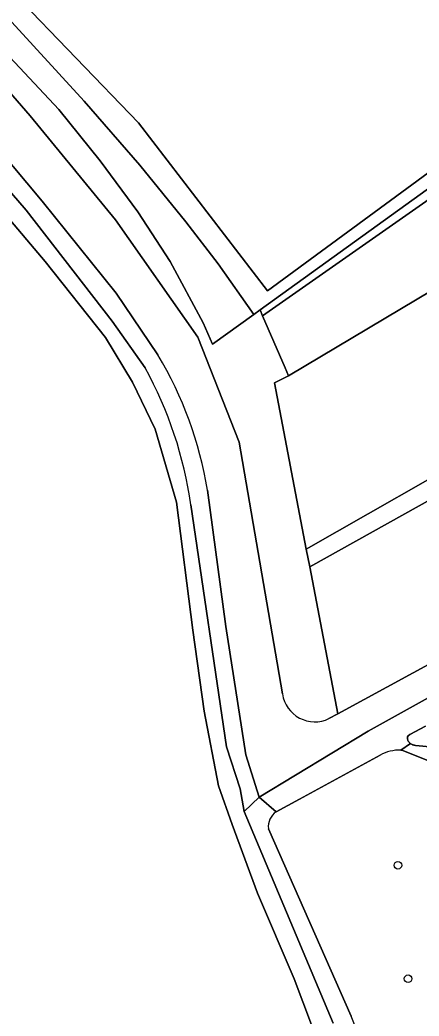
# Model space of a CAD drawing. Extents: x 164494 to 166241, y 382475 to 384495.
# Drawn here: x 164866.8 to 164917.8, y 383132.9 to 383260.4 of the extents above; entities that cross this region are included whole.
import ezdxf

# ---------------------------------------------------------------- set-up
doc = ezdxf.new("R2010")
doc.units = 0
for name, color, linetype in [('IMGEO_Boom', 7, 'Continuous'), ('IMGEO_Bouwland', 7, 'Continuous'), ('IMGEO_Erf', 7, 'Continuous'), ('IMGEO_Grasland_agrarisch', 7, 'Continuous'), ('IMGEO_Grasland_overig', 7, 'Continuous'), ('IMGEO_Groenvoorziening', 7, 'Continuous'), ('IMGEO_Hek', 7, 'Continuous'), ('IMGEO_Loofbos', 7, 'Continuous'), ('IMGEO_Voetpad_halfverhard', 7, 'Continuous')]:
    doc.layers.add(name, color=color, linetype=linetype)

msp = doc.modelspace()

# ---------------------------------------------------------------- linework, layer by layer
at = {"layer": 'IMGEO_Boom'}
for centre in [(164915.14, 383152.2), (164916.44, 383137.67)]:
    msp.add_circle(centre, 0.489, dxfattribs=at)
at = {"layer": 'IMGEO_Bouwland'}
msp.add_lwpolyline([(164905.21, 383128.83), (164901.89, 383137.67), (164897.19, 383148.63), (164893.94, 383157.44), (164892.2, 383162.38), (164890.37, 383171.91), (164888.9, 383182.29), (164886.83, 383198.69), (164884.09, 383208.03), (164881.22, 383214.03), (164877.76, 383219.76), (164870.04, 383229.47), (164859.26, 383242.18)], dxfattribs=at)
at = {"layer": 'IMGEO_Erf'}
msp.add_lwpolyline([(164975.85, 383258.13), (164970.17, 383263.46), (164965.56, 383269.95), (164955.81, 383263.21), (164956.74, 383261.95), (164963.02, 383266.55), (164966.97, 383261.24), (164960.49, 383256.48), (164961.55, 383255.02), (164957.55, 383252.11), (164954.88, 383255.78), (164951.66, 383260.2), (164937.06, 383250), (164897.83, 383222.54), (164900.71, 383215.89), (164901.16, 383214.86), (164940.07, 383238.06), (164950.37, 383219.45), (164986.06, 383239.83)], close=True, dxfattribs=at)
at = {"layer": 'IMGEO_Grasland_agrarisch'}
for points in [[(164934.11, 383311.92), (164929.02, 383318.47), (164901.77, 383355.27), (164897.46, 383360.39), (164834.21, 383297.03), (164834.1, 383296.91), (164881.99, 383247.23), (164898.48, 383225.71), (164939.55, 383255.93), (164960.04, 383278.08), (164955.63, 383284.19), (164935.17, 383310.55), (164875.47, 383265.01), (164875, 383265.61)], [(164903.86, 383190.4), (164907.46, 383171.6), (164949.35, 383194.41), (164992.36, 383217.63), (164999.81, 383221.56), (164999.17, 383222.48), (164988.18, 383238.12), (164961.27, 383222.45)]]:
    msp.add_lwpolyline(points, close=True, dxfattribs=at)
at = {"layer": 'IMGEO_Grasland_overig'}
for points in [[(164829.85, 383291.97), (164855.4, 383266.42), (164871.8, 383248.93), (164877.05, 383242.37), (164881.87, 383235.84), (164886.01, 383229.47), (164890.25, 383221.61), (164891.43, 383218.89), (164896.71, 383222.7), (164892.14, 383229.16), (164888.04, 383234.54), (164882.15, 383241.83), (164875.01, 383250), (164865.29, 383260.63), (164858.39, 383267.87), (164832.08, 383294.55)], [(164959.97, 383268.39), (164897.51, 383223.29), (164897.83, 383222.54), (164937.06, 383250), (164951.66, 383260.2), (164955.81, 383263.21), (164965.56, 383269.95), (164963.61, 383272.68)], [(164961.27, 383222.45), (164988.18, 383238.12), (164987.61, 383238.93), (164986.71, 383240.2), (164986.06, 383239.83), (164950.37, 383219.45), (164903.43, 383192.65), (164903.86, 383190.4)], [(164901.16, 383214.86), (164899.35, 383213.93), (164903.43, 383192.65), (164950.37, 383219.45), (164940.07, 383238.06)]]:
    msp.add_lwpolyline(points, close=True, dxfattribs=at)
at = {"layer": 'IMGEO_Groenvoorziening'}
for points in [[(164900.38, 383174.13), (164894.84, 383206.34), (164889.57, 383219.8), (164879.02, 383234.83), (164868.11, 383248.12), (164848.48, 383270.83), (164827.68, 383289.45), (164829.85, 383291.97), (164832.08, 383294.55), (164834.1, 383296.91), (164834.21, 383297.03), (164897.46, 383360.39), (164895.55, 383362.67), (164869.54, 383335.41), (164833.52, 383298.51), (164821.76, 383285.5), (164829.94, 383279.92), (164838.27, 383272.6), (164860.23, 383248.42), (164869.65, 383237.19), (164879.1, 383225.42), (164884.45, 383217.53)], [(164882.81, 383215.85), (164878.61, 383221.84), (164867.59, 383236.04), (164853.88, 383251.9)], [(164859.26, 383242.18), (164870.04, 383229.47), (164877.76, 383219.76), (164881.22, 383214.03), (164884.09, 383208.03), (164886.83, 383198.69), (164888.9, 383182.29), (164890.37, 383171.91), (164892.2, 383162.38), (164893.94, 383157.44), (164897.19, 383148.63), (164901.89, 383137.67), (164905.21, 383128.83)], [(164893.14, 383182.75), (164895.68, 383166.32), (164897.42, 383160.93), (164911.35, 383169.35), (164968.99, 383201.4), (165001.45, 383219.83), (165000.46, 383220.63), (164999.81, 383221.56), (164992.36, 383217.63), (164949.35, 383194.41), (164907.46, 383171.6), (164906.33, 383170.97)], [(164890.78, 383200.2), (164893.14, 383182.75)], [(164906.88, 383131.98), (164895.48, 383159.09), (164894.97, 383161.97), (164893.23, 383167.36), (164888.67, 383198.32)], [(164918.69, 383170.02), (164916.67, 383168.92), (164916.47, 383168.78), (164916.39, 383168.63), (164916.38, 383168.56), (164916.37, 383168.49), (164916.37, 383168.41), (164916.38, 383168.33), (164916.4, 383168.25), (164916.43, 383168.17), (164916.47, 383168.09), (164916.52, 383168.02), (164916.57, 383167.95), (164916.62, 383167.88), (164916.68, 383167.83), (164916.74, 383167.78), (164916.81, 383167.73), (164916.88, 383167.69), (164916.95, 383167.66), (164917.02, 383167.63), (164917.1, 383167.61), (164917.17, 383167.58), (164917.25, 383167.56), (164917.41, 383167.53), (164919.68, 383167.33)], [(164912.88, 383166.29), (164902.57, 383160.66), (164899.57, 383159.05)], [(164986.29, 383135.75), (164980.97, 383140.19), (164966.59, 383149.53), (164961.98, 383151.74), (164956.83, 383153.74), (164943.06, 383158.54), (164920.02, 383165.2), (164915.64, 383166.92), (164915.51, 383166.95)], [(164898.59, 383156.87), (164909.15, 383132.9)]]:
    msp.add_lwpolyline(points, dxfattribs=at)
msp.add_lwpolyline([(164959.97, 383268.39), (164963.61, 383272.68), (164965.05, 383274.38), (164961.24, 383279.38), (164960.04, 383278.08), (164939.55, 383255.93), (164898.48, 383225.71), (164881.99, 383247.23), (164834.1, 383296.91), (164832.08, 383294.55), (164858.39, 383267.87), (164865.29, 383260.63), (164875.01, 383250), (164882.15, 383241.83), (164888.04, 383234.54), (164892.14, 383229.16), (164896.71, 383222.7), (164897.51, 383223.29)], close=True, dxfattribs=at)
for centre, radius, start, end in [((164842.2, 383192.29), 49.22, 9.2557, 30.856), ((164837.75, 383191.02), 51.45, 8.1658, 28.8551), ((164904.52, 383174.75), 4.19, 188.5348, 295.5556), ((164915.41, 383161.76), 5.19, 88.9436, 119.1083), ((164900.81, 383157.18), 2.24, 123.4935, 188.0226), ((164872.63, 383118.16), 39.38, 0.3239, 21.9816)]:
    msp.add_arc(centre, radius, start, end, dxfattribs=at)
at = {"layer": 'IMGEO_Hek'}
for points in [[(164986.71, 383240.2), (164950.37, 383219.45), (164903.43, 383192.65)], [(164903.43, 383192.65), (164899.35, 383213.93), (164901.16, 383214.86)]]:
    msp.add_lwpolyline(points, dxfattribs=at)
at = {"layer": 'IMGEO_Loofbos'}
for points in [[(164903.43, 383192.65), (164899.35, 383213.93), (164901.16, 383214.86), (164900.71, 383215.89), (164897.83, 383222.54), (164897.51, 383223.29), (164896.71, 383222.7), (164891.43, 383218.89), (164890.25, 383221.61), (164886.01, 383229.47), (164881.87, 383235.84), (164877.05, 383242.37), (164871.8, 383248.93), (164855.4, 383266.42), (164829.85, 383291.97), (164827.68, 383289.45), (164848.48, 383270.83), (164868.11, 383248.12), (164879.02, 383234.83), (164889.57, 383219.8), (164894.84, 383206.34), (164900.38, 383174.13)], [(164906.33, 383170.97), (164907.46, 383171.6), (164903.86, 383190.4), (164903.43, 383192.65)]]:
    msp.add_lwpolyline(points, dxfattribs=at)
msp.add_arc((164904.52, 383174.75), 4.19, 188.5348, 295.5556, dxfattribs=at)
at = {"layer": 'IMGEO_Voetpad_halfverhard'}
for points in [[(164868.52, 383337.74), (164819.83, 383287.14), (164818.94, 383287.8), (164817.69, 383286.23), (164818.31, 383285.7), (164822.95, 383281.73), (164824.29, 383280.67), (164832.33, 383274.28), (164841.63, 383265.23), (164853.88, 383251.9), (164867.59, 383236.04), (164878.61, 383221.84), (164882.81, 383215.85)], [(164884.45, 383217.53), (164879.1, 383225.42), (164869.65, 383237.19), (164860.23, 383248.42), (164838.27, 383272.6), (164829.94, 383279.92), (164821.76, 383285.5), (164833.52, 383298.51), (164869.54, 383335.41)], [(165010.16, 383216.93), (165004.7, 383224.27), (165002.52, 383221.3), (165001.45, 383219.83), (164968.99, 383201.4), (164911.35, 383169.35), (164897.42, 383160.93), (164899.57, 383159.05), (164902.57, 383160.66), (164912.88, 383166.29)], [(164893.14, 383182.75), (164890.78, 383200.2)], [(164888.67, 383198.32), (164893.23, 383167.36), (164894.97, 383161.97), (164895.48, 383159.09), (164897.42, 383160.93), (164895.68, 383166.32), (164893.14, 383182.75)], [(164916.47, 383168.09), (164916.43, 383168.17), (164916.4, 383168.25), (164916.38, 383168.33), (164916.37, 383168.41), (164916.37, 383168.49), (164916.38, 383168.56), (164916.39, 383168.63), (164916.47, 383168.78), (164916.67, 383168.92), (164918.69, 383170.02)], [(164915.51, 383166.95), (164916.74, 383167.78), (164916.68, 383167.83), (164916.62, 383167.88), (164916.57, 383167.95), (164916.52, 383168.02), (164916.47, 383168.09)], [(164922.8, 383166.96), (164919.68, 383167.33), (164917.41, 383167.53), (164917.25, 383167.56), (164917.17, 383167.58), (164917.1, 383167.61), (164917.02, 383167.63), (164916.95, 383167.66), (164916.88, 383167.69), (164916.81, 383167.73), (164916.74, 383167.78), (164915.51, 383166.95), (164915.64, 383166.92), (164920.02, 383165.2), (164943.06, 383158.54), (164956.83, 383153.74), (164961.98, 383151.74), (164966.59, 383149.53), (164980.97, 383140.19), (164986.29, 383135.75)], [(164899.57, 383159.05), (164897.42, 383160.93), (164895.48, 383159.09), (164906.88, 383131.98)], [(164909.15, 383132.9), (164898.59, 383156.87)]]:
    msp.add_lwpolyline(points, dxfattribs=at)
for centre, radius, start, end in [((164842.2, 383192.29), 49.22, 9.2557, 30.856), ((164837.75, 383191.02), 51.45, 8.1658, 28.8551), ((164915.41, 383161.76), 5.19, 88.9436, 119.1083), ((164900.81, 383157.18), 2.24, 123.4935, 188.0226), ((164872.63, 383118.16), 39.38, 0.3239, 21.9816)]:
    msp.add_arc(centre, radius, start, end, dxfattribs=at)

doc.saveas('drawing.dxf')
